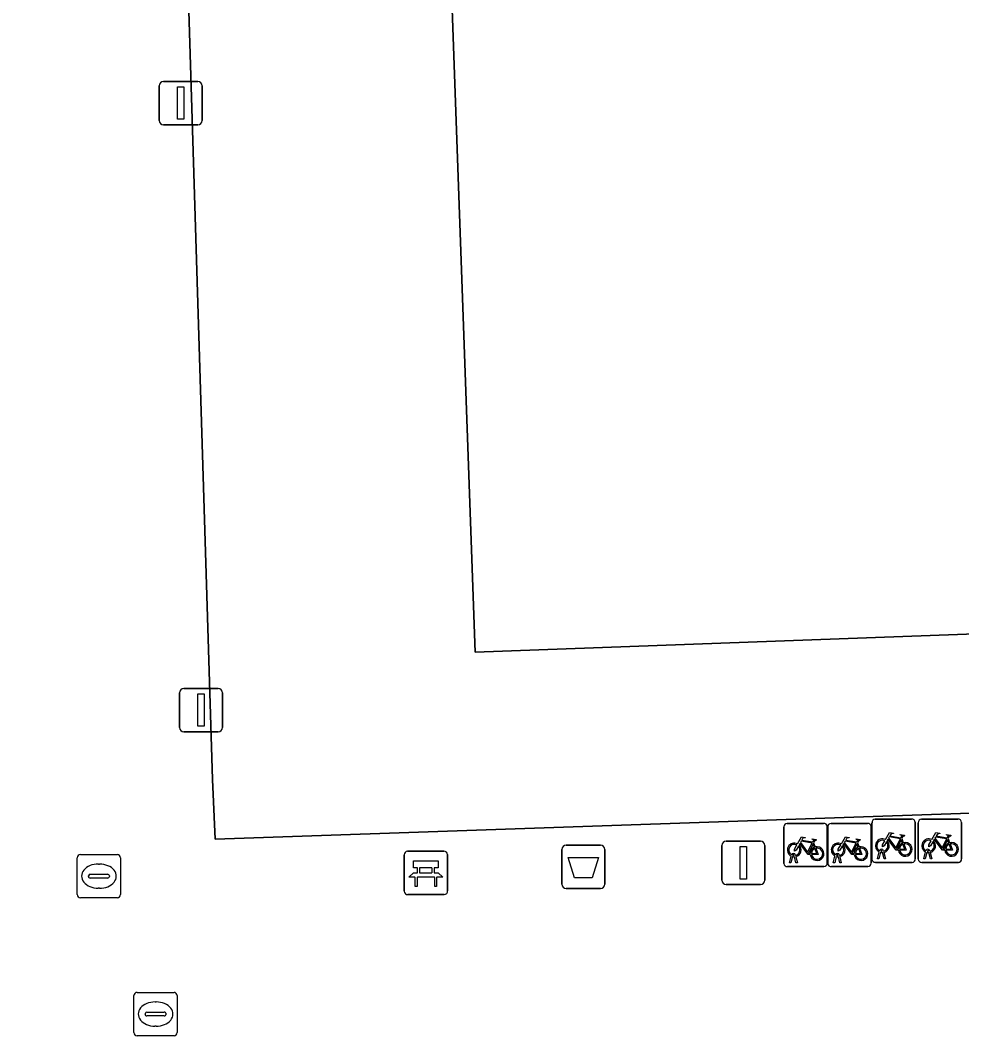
# Model space of a CAD drawing. Extents: x 160554 to 161248, y 385329 to 386506.
# Drawn here: x 160775.55 to 160797.3, y 386227.3 to 386250.77 of the extents above; entities that cross this region are included whole.
import ezdxf

# ---------------------------------------------------------------- set-up
doc = ezdxf.new("R2010")
doc.units = 0
for name, color, linetype in [('IMGEO_Afvalbak', 7, 'Continuous'), ('IMGEO_Bank', 7, 'Continuous'), ('IMGEO_Erf', 7, 'Continuous'), ('IMGEO_Fietsenrek', 7, 'Continuous'), ('IMGEO_Lichtmast', 7, 'Continuous'), ('IMGEO_Pand', 7, 'Continuous'), ('IMGEO_Rijbaan_lokaal_open', 7, 'Continuous'), ('IMGEO_Rioolput', 7, 'Continuous')]:
    doc.layers.add(name, color=color, linetype=linetype)

msp = doc.modelspace()

# ---------------------------------------------------------------- linework, layer by layer
at = {"layer": 'IMGEO_Afvalbak'}
for p, q in [((160788.064, 386230.809), (160788.064, 386231.609)), ((160788.064, 386231.609), (160788.064, 386230.809)), ((160788.164, 386231.709), (160788.954, 386231.709)), ((160788.954, 386231.709), (160788.164, 386231.709)), ((160789.054, 386231.609), (160789.054, 386230.809)), ((160789.054, 386230.809), (160789.054, 386231.609)), ((160788.954, 386230.709), (160788.164, 386230.709)), ((160788.164, 386230.709), (160788.954, 386230.709))]:
    msp.add_line(p, q, dxfattribs=at)
msp.add_lwpolyline([(160788.207, 386231.423), (160788.911, 386231.423), (160788.762, 386230.953), (160788.356, 386230.953), (160788.207, 386231.423)], dxfattribs=at)
for centre, start, end in [((160788.164, 386231.609), 90, 180), ((160788.164, 386231.609), 90, 180), ((160788.954, 386231.609), 0, 90), ((160788.954, 386231.609), 360, 90), ((160788.164, 386230.809), 180, 270), ((160788.164, 386230.809), 180, 270), ((160788.954, 386230.809), 270, 0), ((160788.954, 386230.809), 270, 0)]:
    msp.add_arc(centre, 0.1, start, end, dxfattribs=at)
at = {"layer": 'IMGEO_Bank'}
for p, q in [((160784.497, 386231.566), (160785.338, 386231.566)), ((160785.338, 386231.566), (160784.497, 386231.566)), ((160784.422, 386230.641), (160784.422, 386231.482)), ((160784.422, 386231.482), (160784.422, 386230.641)), ((160785.422, 386231.491), (160785.422, 386230.65)), ((160785.422, 386230.65), (160785.422, 386231.491)), ((160784.731, 386231.072), (160784.731, 386231.178)), ((160784.775, 386231.178), (160784.775, 386231.072)), ((160785.063, 386231.184), (160784.781, 386231.184)), ((160784.781, 386231.066), (160785.063, 386231.066)), ((160785.069, 386231.072), (160785.069, 386231.178)), ((160785.113, 386231.178), (160785.113, 386231.072)), ((160785.119, 386230.964), (160784.726, 386230.964)), ((160785.347, 386230.566), (160784.506, 386230.566)), ((160784.506, 386230.566), (160785.347, 386230.566))]:
    msp.add_line(p, q, dxfattribs=at)
for points in [[(160784.725, 386231.184), (160784.639, 386231.184), (160784.639, 386231.345), (160785.202, 386231.345), (160785.202, 386231.184), (160785.119, 386231.184)], [(160784.669, 386230.964), (160784.527, 386230.964), (160784.639, 386231.066), (160784.725, 386231.066)], [(160785.119, 386231.066), (160785.202, 386231.066), (160785.314, 386230.964), (160785.175, 386230.964)], [(160784.719, 386230.957), (160784.719, 386230.75), (160784.676, 386230.75), (160784.676, 386230.957)], [(160785.169, 386230.957), (160785.169, 386230.75), (160785.125, 386230.75), (160785.125, 386230.957)]]:
    msp.add_lwpolyline(points, dxfattribs=at)
for centre, radius, start, end in [((160784.5, 386231.488), 0.0779, 92.4484, 184.2845), ((160784.5, 386231.488), 0.0779, 92.4484, 184.2845), ((160785.344, 386231.488), 0.0779, 2.4484, 94.2845), ((160785.344, 386231.488), 0.0779, 2.4484, 94.2845), ((160784.724, 386231.177), 0.00671, 2.8957, 87.1043), ((160784.724, 386231.073), 0.00671, 272.8957, 357.1043), ((160784.781, 386231.177), 0.00671, 92.8957, 177.1043), ((160784.781, 386231.073), 0.00671, 182.8957, 267.1043), ((160785.063, 386231.177), 0.00671, 2.8957, 87.1043), ((160785.063, 386231.073), 0.00671, 272.8957, 357.1043), ((160785.12, 386231.177), 0.00671, 92.8957, 177.1043), ((160785.12, 386231.073), 0.00671, 182.8957, 267.1043), ((160784.669, 386230.957), 0.00671, 2.8957, 87.1043), ((160784.726, 386230.957), 0.00671, 92.8957, 177.1043), ((160785.118, 386230.957), 0.00671, 2.8957, 87.1043), ((160785.175, 386230.957), 0.00671, 92.8957, 177.1043), ((160784.5, 386230.644), 0.0779, 182.4484, 274.2845), ((160784.5, 386230.644), 0.0779, 182.4484, 274.2845), ((160785.344, 386230.644), 0.0779, 272.4484, 4.2845), ((160785.344, 386230.644), 0.0779, 272.4484, 4.2845)]:
    msp.add_arc(centre, radius, start, end, dxfattribs=at)
at = {"layer": 'IMGEO_Erf'}
msp.add_lwpolyline([(160773.601, 386232.427), (160773.55, 386232.945), (160773.585, 386232.947), (160772.723, 386259.502), (160779.18, 386259.756), (160779.996, 386233.226), (160780.051, 386231.849), (160793.688, 386232.317), (160806.667, 386232.763), (160836.092, 386233.774), (160836.049, 386235.257), (160834.783, 386270.735), (160825.465, 386270.379), (160825.546, 386268.203), (160825.746, 386268.21), (160826.839, 386237.663), (160786.059, 386236.166), (160784.968, 386266.76), (160811.841, 386267.718), (160811.445, 386278.832)], dxfattribs=at)
at = {"layer": 'IMGEO_Fietsenrek'}
for p, q in [((160793.267, 386232.211), (160794.108, 386232.211)), ((160794.108, 386232.211), (160793.267, 386232.211)), ((160794.281, 386232.211), (160795.122, 386232.211)), ((160795.122, 386232.211), (160794.281, 386232.211)), ((160795.227, 386231.385), (160795.227, 386232.226)), ((160795.227, 386232.226), (160795.227, 386231.385)), ((160795.302, 386232.31), (160796.143, 386232.31)), ((160796.143, 386232.31), (160795.302, 386232.31)), ((160796.227, 386232.235), (160796.227, 386231.394)), ((160796.227, 386231.394), (160796.227, 386232.235)), ((160796.297, 386231.384), (160796.297, 386232.225)), ((160796.297, 386232.225), (160796.297, 386231.384)), ((160796.372, 386232.309), (160797.213, 386232.309)), ((160797.213, 386232.309), (160796.372, 386232.309)), ((160797.297, 386232.234), (160797.297, 386231.393)), ((160797.297, 386231.393), (160797.297, 386232.234)), ((160793.192, 386231.286), (160793.192, 386232.127)), ((160793.192, 386232.127), (160793.192, 386231.286)), ((160794.192, 386232.136), (160794.192, 386231.295)), ((160794.192, 386231.295), (160794.192, 386232.136)), ((160794.206, 386231.286), (160794.206, 386232.127)), ((160794.206, 386232.127), (160794.206, 386231.286)), ((160795.206, 386232.136), (160795.206, 386231.295)), ((160795.206, 386231.295), (160795.206, 386232.136)), ((160793.879, 386231.76), (160793.915, 386231.665)), ((160794.893, 386231.76), (160794.929, 386231.665)), ((160795.914, 386231.859), (160795.95, 386231.764)), ((160796.984, 386231.858), (160797.02, 386231.763)), ((160795.354, 386231.394), (160795.393, 386231.554)), ((160795.423, 386231.542), (160795.388, 386231.394)), ((160795.465, 386231.566), (160795.464, 386231.57)), ((160795.506, 386231.394), (160795.472, 386231.536)), ((160795.496, 386231.577), (160795.497, 386231.57)), ((160795.504, 386231.54), (160795.539, 386231.394)), ((160796.424, 386231.393), (160796.463, 386231.553)), ((160796.493, 386231.541), (160796.458, 386231.393)), ((160796.535, 386231.565), (160796.534, 386231.569)), ((160796.576, 386231.393), (160796.542, 386231.535)), ((160796.566, 386231.576), (160796.567, 386231.569)), ((160796.574, 386231.539), (160796.609, 386231.393)), ((160793.319, 386231.295), (160793.358, 386231.455)), ((160793.353, 386231.295), (160793.319, 386231.295)), ((160793.388, 386231.443), (160793.353, 386231.295)), ((160793.43, 386231.467), (160793.429, 386231.471)), ((160793.471, 386231.295), (160793.437, 386231.437)), ((160793.461, 386231.478), (160793.462, 386231.471)), ((160793.469, 386231.441), (160793.504, 386231.295)), ((160793.504, 386231.295), (160793.471, 386231.295)), ((160794.333, 386231.295), (160794.372, 386231.455)), ((160794.367, 386231.295), (160794.333, 386231.295)), ((160794.402, 386231.443), (160794.367, 386231.295)), ((160794.444, 386231.467), (160794.443, 386231.471)), ((160794.485, 386231.295), (160794.451, 386231.437)), ((160794.475, 386231.478), (160794.476, 386231.471)), ((160794.483, 386231.441), (160794.518, 386231.295)), ((160794.518, 386231.295), (160794.485, 386231.295)), ((160796.152, 386231.31), (160795.311, 386231.31)), ((160795.311, 386231.31), (160796.152, 386231.31)), ((160795.388, 386231.394), (160795.354, 386231.394)), ((160795.539, 386231.394), (160795.506, 386231.394)), ((160797.222, 386231.309), (160796.381, 386231.309)), ((160796.381, 386231.309), (160797.222, 386231.309)), ((160796.458, 386231.393), (160796.424, 386231.393)), ((160796.609, 386231.393), (160796.576, 386231.393)), ((160794.117, 386231.211), (160793.276, 386231.211)), ((160793.276, 386231.211), (160794.117, 386231.211)), ((160795.131, 386231.211), (160794.29, 386231.211)), ((160794.29, 386231.211), (160795.131, 386231.211))]:
    msp.add_line(p, q, dxfattribs=at)
for points in [[(160795.54, 386231.836), (160795.635, 386232), (160795.721, 386231.986), (160795.723, 386231.977), (160795.667, 386231.966), (160795.64, 386231.921), (160795.896, 386231.88)], [(160796.61, 386231.835), (160796.705, 386231.999), (160796.791, 386231.985), (160796.793, 386231.976), (160796.737, 386231.965), (160796.71, 386231.92), (160796.966, 386231.879)], [(160793.505, 386231.737), (160793.6, 386231.901), (160793.686, 386231.887), (160793.688, 386231.878), (160793.632, 386231.867), (160793.605, 386231.822), (160793.861, 386231.781)], [(160793.801, 386231.493), (160793.751, 386231.493), (160793.56, 386231.744), (160793.541, 386231.712)], [(160793.848, 386231.756), (160793.591, 386231.797), (160793.574, 386231.768), (160793.741, 386231.548), (160793.848, 386231.756)], [(160793.896, 386231.658), (160793.866, 386231.735), (160793.757, 386231.517), (160793.8, 386231.517)], [(160793.861, 386231.781), (160793.886, 386231.83), (160793.88, 386231.834), (160793.857, 386231.838), (160793.845, 386231.845), (160793.844, 386231.848), (160793.846, 386231.853), (160793.941, 386231.838), (160793.943, 386231.828), (160793.933, 386231.815), (160793.921, 386231.809), (160793.907, 386231.815), (160793.879, 386231.76)], [(160794.519, 386231.737), (160794.614, 386231.901), (160794.7, 386231.887), (160794.702, 386231.878), (160794.646, 386231.867), (160794.619, 386231.822), (160794.875, 386231.781)], [(160794.815, 386231.493), (160794.765, 386231.493), (160794.574, 386231.744), (160794.555, 386231.712)], [(160794.862, 386231.756), (160794.605, 386231.797), (160794.588, 386231.768), (160794.755, 386231.548), (160794.862, 386231.756)], [(160794.91, 386231.658), (160794.88, 386231.735), (160794.771, 386231.517), (160794.814, 386231.517)], [(160794.875, 386231.781), (160794.9, 386231.83), (160794.894, 386231.834), (160794.871, 386231.838), (160794.859, 386231.845), (160794.858, 386231.848), (160794.86, 386231.853), (160794.955, 386231.838), (160794.957, 386231.828), (160794.947, 386231.815), (160794.935, 386231.809), (160794.921, 386231.815), (160794.893, 386231.76)], [(160795.561, 386231.784), (160795.509, 386231.694), (160795.469, 386231.669), (160795.47, 386231.716), (160795.525, 386231.81)], [(160795.836, 386231.592), (160795.786, 386231.592), (160795.595, 386231.843), (160795.576, 386231.811)], [(160795.883, 386231.855), (160795.626, 386231.896), (160795.609, 386231.867), (160795.776, 386231.647), (160795.883, 386231.855)], [(160795.931, 386231.757), (160795.901, 386231.834), (160795.792, 386231.616), (160795.835, 386231.616)], [(160795.961, 386231.736), (160796.016, 386231.591), (160795.866, 386231.591)], [(160795.896, 386231.88), (160795.921, 386231.929), (160795.915, 386231.933), (160795.892, 386231.937), (160795.88, 386231.944), (160795.879, 386231.947), (160795.881, 386231.952), (160795.976, 386231.937), (160795.978, 386231.927), (160795.968, 386231.914), (160795.956, 386231.908), (160795.942, 386231.914), (160795.914, 386231.859)], [(160796.631, 386231.783), (160796.579, 386231.693), (160796.539, 386231.668), (160796.54, 386231.715), (160796.595, 386231.809)], [(160796.906, 386231.591), (160796.856, 386231.591), (160796.665, 386231.842), (160796.646, 386231.81)], [(160796.953, 386231.854), (160796.696, 386231.895), (160796.679, 386231.866), (160796.846, 386231.646), (160796.953, 386231.854)], [(160797.001, 386231.756), (160796.971, 386231.833), (160796.862, 386231.615), (160796.905, 386231.615)], [(160797.031, 386231.735), (160797.086, 386231.59), (160796.936, 386231.59)], [(160796.966, 386231.879), (160796.991, 386231.928), (160796.985, 386231.932), (160796.962, 386231.936), (160796.95, 386231.943), (160796.949, 386231.946), (160796.951, 386231.951), (160797.046, 386231.936), (160797.048, 386231.926), (160797.038, 386231.913), (160797.026, 386231.907), (160797.012, 386231.913), (160796.984, 386231.858)], [(160793.526, 386231.685), (160793.474, 386231.595), (160793.434, 386231.57), (160793.435, 386231.617), (160793.49, 386231.711)], [(160793.83, 386231.517), (160793.95, 386231.516), (160793.906, 386231.63)], [(160793.926, 386231.637), (160793.981, 386231.492), (160793.831, 386231.492)], [(160794.54, 386231.685), (160794.488, 386231.595), (160794.448, 386231.57), (160794.449, 386231.617), (160794.504, 386231.711)], [(160794.844, 386231.517), (160794.964, 386231.516), (160794.92, 386231.63)], [(160794.94, 386231.637), (160794.995, 386231.492), (160794.845, 386231.492)], [(160795.865, 386231.616), (160795.985, 386231.615), (160795.941, 386231.729)], [(160796.935, 386231.615), (160797.055, 386231.614), (160797.011, 386231.728)]]:
    msp.add_lwpolyline(points, dxfattribs=at)
for centre, radius, start, end in [((160793.27, 386232.133), 0.0779, 92.4484, 184.2845), ((160793.27, 386232.133), 0.0779, 92.4484, 184.2845), ((160794.114, 386232.133), 0.0779, 2.4484, 94.2845), ((160794.114, 386232.133), 0.0779, 2.4484, 94.2845), ((160794.284, 386232.133), 0.0779, 92.4484, 184.2845), ((160794.284, 386232.133), 0.0779, 92.4484, 184.2845), ((160795.128, 386232.133), 0.0779, 2.4484, 94.2845), ((160795.128, 386232.133), 0.0779, 2.4484, 94.2845), ((160795.305, 386232.232), 0.0779, 92.4484, 184.2845), ((160795.305, 386232.232), 0.0779, 92.4484, 184.2845), ((160796.149, 386232.232), 0.0779, 2.4484, 94.2845), ((160796.149, 386232.232), 0.0779, 2.4484, 94.2845), ((160796.375, 386232.231), 0.0779, 92.4484, 184.2845), ((160796.375, 386232.231), 0.0779, 92.4484, 184.2845), ((160797.219, 386232.231), 0.0779, 2.4484, 94.2845), ((160797.219, 386232.231), 0.0779, 2.4484, 94.2845), ((160793.432, 386231.596), 0.159, 62.6766, 242.1369), ((160794.446, 386231.596), 0.159, 62.6766, 242.1369), ((160795.467, 386231.695), 0.159, 62.6766, 242.1369), ((160795.467, 386231.695), 0.129, 63.3192, 238.903), ((160795.467, 386231.695), 0.129, 283.6043, 43.4302), ((160795.467, 386231.695), 0.159, 283.5766, 46.6042), ((160795.994, 386231.611), 0.159, 113.3408, 178.3217), ((160795.994, 386231.611), 0.159, 187.0065, 105.7708), ((160795.994, 386231.611), 0.129, 188.6715, 104.5883), ((160796.537, 386231.694), 0.159, 62.6766, 242.1369), ((160796.537, 386231.694), 0.129, 63.3192, 238.903), ((160796.537, 386231.694), 0.129, 283.6043, 43.4302), ((160796.537, 386231.694), 0.159, 283.5766, 46.6042), ((160797.064, 386231.61), 0.159, 113.3408, 178.3217), ((160797.064, 386231.61), 0.159, 187.0065, 105.7708), ((160797.064, 386231.61), 0.129, 188.6715, 104.5883), ((160793.432, 386231.596), 0.129, 63.3192, 238.903), ((160793.412, 386231.467), 0.0499, 12.8025, 158.6934), ((160793.432, 386231.596), 0.129, 283.6043, 43.4302), ((160793.432, 386231.596), 0.159, 283.5766, 46.6042), ((160793.959, 386231.512), 0.159, 113.3408, 178.3217), ((160793.959, 386231.512), 0.159, 187.0065, 105.7708), ((160793.959, 386231.512), 0.129, 113.923, 177.9556), ((160793.959, 386231.512), 0.129, 188.6715, 104.5883), ((160794.446, 386231.596), 0.129, 63.3192, 238.903), ((160794.426, 386231.467), 0.0499, 12.8025, 158.6934), ((160794.446, 386231.596), 0.129, 283.6043, 43.4302), ((160794.446, 386231.596), 0.159, 283.5766, 46.6042), ((160794.973, 386231.512), 0.159, 113.3408, 178.3217), ((160794.973, 386231.512), 0.159, 187.0065, 105.7708), ((160794.973, 386231.512), 0.129, 113.923, 177.9556), ((160794.973, 386231.512), 0.129, 188.6715, 104.5883), ((160795.447, 386231.566), 0.0499, 12.8025, 158.6934), ((160795.467, 386231.695), 0.159, 253.9967, 271.7867), ((160795.447, 386231.566), 0.0174, 12.8025, 163.4502), ((160795.467, 386231.695), 0.129, 253.415, 269.0204), ((160795.994, 386231.611), 0.129, 113.923, 177.9556), ((160796.517, 386231.565), 0.0499, 12.8025, 158.6934), ((160796.537, 386231.694), 0.159, 253.9967, 271.7867), ((160796.517, 386231.565), 0.0174, 12.8025, 163.4502), ((160796.537, 386231.694), 0.129, 253.415, 269.0204), ((160797.064, 386231.61), 0.129, 113.923, 177.9556), ((160793.27, 386231.289), 0.0779, 182.4484, 274.2845), ((160793.27, 386231.289), 0.0779, 182.4484, 274.2845), ((160793.432, 386231.596), 0.159, 253.9967, 271.7867), ((160793.412, 386231.467), 0.0174, 12.8025, 163.4502), ((160793.432, 386231.596), 0.129, 253.415, 269.0204), ((160794.114, 386231.289), 0.0779, 272.4484, 4.2845), ((160794.114, 386231.289), 0.0779, 272.4484, 4.2845), ((160794.284, 386231.289), 0.0779, 182.4484, 274.2845), ((160794.284, 386231.289), 0.0779, 182.4484, 274.2845), ((160794.446, 386231.596), 0.159, 253.9967, 271.7867), ((160794.426, 386231.467), 0.0174, 12.8025, 163.4502), ((160794.446, 386231.596), 0.129, 253.415, 269.0204), ((160795.128, 386231.289), 0.0779, 272.4484, 4.2845), ((160795.128, 386231.289), 0.0779, 272.4484, 4.2845), ((160795.305, 386231.388), 0.0779, 182.4484, 274.2845), ((160795.305, 386231.388), 0.0779, 182.4484, 274.2845), ((160796.149, 386231.388), 0.0779, 272.4484, 4.2845), ((160796.149, 386231.388), 0.0779, 272.4484, 4.2845), ((160796.375, 386231.387), 0.0779, 182.4484, 274.2845), ((160796.375, 386231.387), 0.0779, 182.4484, 274.2845), ((160797.219, 386231.387), 0.0779, 272.4484, 4.2845), ((160797.219, 386231.387), 0.0779, 272.4484, 4.2845)]:
    msp.add_arc(centre, radius, start, end, dxfattribs=at)
at = {"layer": 'IMGEO_Lichtmast'}
for p, q in [((160778.861, 386249.359), (160779.651, 386249.359)), ((160779.651, 386249.359), (160778.861, 386249.359)), ((160778.761, 386248.459), (160778.761, 386249.259)), ((160778.761, 386249.259), (160778.761, 386248.459)), ((160779.751, 386249.259), (160779.751, 386248.459)), ((160779.751, 386248.459), (160779.751, 386249.259)), ((160779.651, 386248.359), (160778.861, 386248.359)), ((160778.861, 386248.359), (160779.651, 386248.359)), ((160779.332, 386235.329), (160780.122, 386235.329)), ((160780.122, 386235.329), (160779.332, 386235.329)), ((160779.232, 386234.429), (160779.232, 386235.229)), ((160779.232, 386235.229), (160779.232, 386234.429)), ((160780.222, 386235.229), (160780.222, 386234.429)), ((160780.222, 386234.429), (160780.222, 386235.229)), ((160780.122, 386234.329), (160779.332, 386234.329)), ((160779.332, 386234.329), (160780.122, 386234.329)), ((160791.859, 386231.8), (160792.649, 386231.8)), ((160792.649, 386231.8), (160791.859, 386231.8)), ((160791.759, 386230.9), (160791.759, 386231.7)), ((160791.759, 386231.7), (160791.759, 386230.9)), ((160792.749, 386231.7), (160792.749, 386230.9)), ((160792.749, 386230.9), (160792.749, 386231.7)), ((160792.649, 386230.8), (160791.859, 386230.8)), ((160791.859, 386230.8), (160792.649, 386230.8))]:
    msp.add_line(p, q, dxfattribs=at)
for points in [[(160779.181, 386249.234), (160779.331, 386249.234), (160779.331, 386248.484), (160779.181, 386248.484), (160779.181, 386249.234)], [(160779.652, 386235.204), (160779.802, 386235.204), (160779.802, 386234.454), (160779.652, 386234.454), (160779.652, 386235.204)], [(160792.179, 386231.675), (160792.329, 386231.675), (160792.329, 386230.925), (160792.179, 386230.925), (160792.179, 386231.675)]]:
    msp.add_lwpolyline(points, dxfattribs=at)
for centre, start, end in [((160778.861, 386249.259), 90, 180), ((160778.861, 386249.259), 90, 180), ((160779.651, 386249.259), 0, 90), ((160779.651, 386249.259), 360, 90), ((160778.861, 386248.459), 180, 270), ((160778.861, 386248.459), 180, 270), ((160779.651, 386248.459), 270, 0), ((160779.651, 386248.459), 270, 0), ((160779.332, 386235.229), 90, 180), ((160779.332, 386235.229), 90, 180), ((160780.122, 386235.229), 0, 90), ((160780.122, 386235.229), 360, 90), ((160779.332, 386234.429), 180, 270), ((160779.332, 386234.429), 180, 270), ((160780.122, 386234.429), 270, 0), ((160780.122, 386234.429), 270, 0), ((160791.859, 386231.7), 90, 180), ((160791.859, 386231.7), 90, 180), ((160792.649, 386231.7), 0, 90), ((160792.649, 386231.7), 360, 90), ((160791.859, 386230.9), 180, 270), ((160791.859, 386230.9), 180, 270), ((160792.649, 386230.9), 270, 0), ((160792.649, 386230.9), 270, 0)]:
    msp.add_arc(centre, 0.1, start, end, dxfattribs=at)
at = {"layer": 'IMGEO_Pand'}
msp.add_lwpolyline([(160811.841, 386267.718), (160784.968, 386266.76), (160786.059, 386236.166), (160826.839, 386237.663)], dxfattribs=at)
at = {"layer": 'IMGEO_Rijbaan_lokaal_open'}
msp.add_lwpolyline([(160806.667, 386232.763), (160793.688, 386232.317), (160780.051, 386231.849), (160779.996, 386233.226), (160779.18, 386259.756), (160772.723, 386259.502), (160773.585, 386232.947), (160773.55, 386232.945), (160773.601, 386232.427)], dxfattribs=at)
at = {"layer": 'IMGEO_Rioolput'}
for p, q in [((160776.868, 386230.565), (160776.868, 386231.417)), ((160776.943, 386231.491), (160777.795, 386231.491)), ((160777.356, 386231.271), (160777.381, 386231.271)), ((160777.869, 386231.417), (160777.869, 386230.565)), ((160777.17, 386231.034), (160777.568, 386231.034)), ((160777.127, 386230.985), (160777.127, 386230.997)), ((160777.565, 386230.948), (160777.167, 386230.948)), ((160777.611, 386230.997), (160777.611, 386230.985)), ((160777.379, 386230.711), (160777.354, 386230.711)), ((160777.795, 386230.491), (160776.943, 386230.491)), ((160778.177, 386227.378), (160778.177, 386228.23)), ((160778.252, 386228.304), (160779.104, 386228.304)), ((160779.178, 386228.23), (160779.178, 386227.378)), ((160778.665, 386228.084), (160778.69, 386228.084)), ((160778.436, 386227.798), (160778.436, 386227.81)), ((160778.874, 386227.761), (160778.476, 386227.761)), ((160778.479, 386227.847), (160778.877, 386227.847)), ((160778.92, 386227.81), (160778.92, 386227.798)), ((160778.688, 386227.524), (160778.663, 386227.524)), ((160779.104, 386227.304), (160778.252, 386227.304))]:
    msp.add_line(p, q, dxfattribs=at)
for points in [[(160776.868, 386230.565), (160776.868, 386231.417)], [(160776.943, 386231.491), (160777.795, 386231.491)], [(160777.869, 386231.417), (160777.869, 386230.565)], [(160777.795, 386230.491), (160776.943, 386230.491)], [(160778.177, 386227.378), (160778.177, 386228.23)], [(160778.252, 386228.304), (160779.104, 386228.304)], [(160779.178, 386228.23), (160779.178, 386227.378)], [(160779.104, 386227.304), (160778.252, 386227.304)]]:
    msp.add_lwpolyline(points, dxfattribs=at)
for centre, radius, start, end in [((160776.945, 386231.415), 0.0765, 91.552, 178.448), ((160776.945, 386231.415), 0.0765, 91.552, 178.448), ((160777.793, 386231.415), 0.0765, 1.552, 88.448), ((160777.793, 386231.415), 0.0765, 1.552, 88.448), ((160777.167, 386230.994), 0.0403, 85.8775, 175.7526), ((160777.572, 386230.996), 0.0386, 1.7309, 96.639), ((160777.164, 386230.984), 0.0366, 178.938, 274.7102), ((160777.568, 386230.991), 0.043, 264.8664, 352.4533), ((160776.945, 386230.567), 0.0765, 181.552, 268.448), ((160776.945, 386230.567), 0.0765, 181.552, 268.448), ((160777.793, 386230.567), 0.0765, 271.552, 358.448), ((160777.793, 386230.567), 0.0765, 271.552, 358.448), ((160778.254, 386228.228), 0.0765, 91.552, 178.448), ((160778.254, 386228.228), 0.0765, 91.552, 178.448), ((160779.102, 386228.228), 0.0765, 1.552, 88.448), ((160779.102, 386228.228), 0.0765, 1.552, 88.448), ((160778.476, 386227.807), 0.0403, 85.8775, 175.7526), ((160778.473, 386227.797), 0.0366, 178.938, 274.7102), ((160778.877, 386227.804), 0.043, 264.8664, 352.4533), ((160778.881, 386227.809), 0.0386, 1.7309, 96.639), ((160778.254, 386227.38), 0.0765, 181.552, 268.448), ((160778.254, 386227.38), 0.0765, 181.552, 268.448), ((160779.102, 386227.38), 0.0765, 271.552, 358.448), ((160779.102, 386227.38), 0.0765, 271.552, 358.448)]:
    msp.add_arc(centre, radius, start, end, dxfattribs=at)
for centre, major_axis, ratio, start_param, end_param in [((160777.355, 386230.991), (-0.387, 0.002), 0.722429, 4.712389, 7.853982), ((160777.38, 386230.991), (-0.39, 0.002), 0.717154, 1.570796, 4.712389), ((160778.664, 386227.804), (-0.387, 0.002), 0.722429, 4.712389, 7.853982), ((160778.689, 386227.804), (-0.39, 0.002), 0.717154, 1.570796, 4.712389)]:
    msp.add_ellipse(centre, major_axis=major_axis, ratio=ratio, start_param=start_param, end_param=end_param, dxfattribs=at)

doc.saveas('drawing.dxf')
